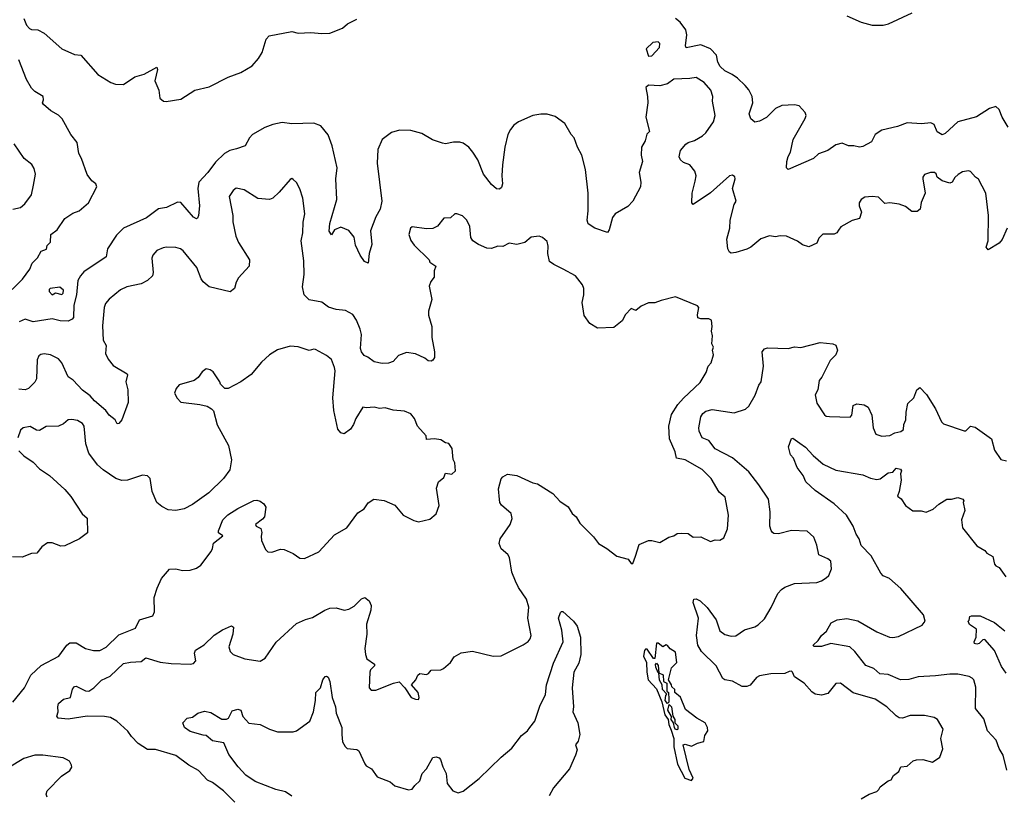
# Model space of a CAD drawing. Extents: x 1690054 to 1842981, y 782881 to 914114.
# Tile 497 of 656: x 1815390 to 1821598, y 800718 to 805610. Entities that reach past the tile are written whole.
import ezdxf

# ---------------------------------------------------------------- set-up
doc = ezdxf.new("R2010")
doc.units = 0

msp = doc.modelspace()

# ---------------------------------------------------------------- linework, layer by layer
at = {"layer": '0CON10XD'}
for points in [[(1820605, 805633.3), (1820695, 805593.8), (1820765, 805576.2), (1820835, 805576.2), (1820867.3, 805582.7), (1821016.8, 805653.2)], [(1815415, 805617.5), (1815432.5, 805575), (1815452.5, 805555), (1815465, 805548.8), (1815505, 805546), (1815544.6, 805524.6), (1815655, 805426.7), (1815735, 805390), (1815775, 805386.7), (1815883.2, 805263.2), (1815964.4, 805214.4), (1815993.6, 805203.6), (1816045, 805200.8), (1816115, 805250), (1816175, 805266.7), (1816255, 805310), (1816258.8, 805295), (1816242.5, 805225), (1816266.1, 805166.1), (1816273.8, 805113.8), (1816296.7, 805096.7), (1816314, 805094), (1816405, 805108.6), (1816494, 805165), (1816585, 805187.3), (1816705, 805246.9), (1816785, 805276.4), (1816855, 805319.5), (1816895, 805365.6), (1816917.6, 805402.4), (1816943.2, 805486.8), (1816962.9, 805507.1), (1817105, 805535.6), (1817145, 805524.4), (1817225, 805529.2), (1817295, 805522.5), (1817345, 805525.8), (1817425, 805556.7), (1817455.9, 805584.1), (1817515, 805613.8)], [(1820826.6, 804913.4), (1820783.3, 804885), (1820761.1, 804838.9), (1820705, 804810.6), (1820685, 804805.6), (1820650, 804815), (1820615, 804814.4), (1820575, 804830.6), (1820535, 804821.5), (1820485, 804783.8), (1820425.9, 804764.1), (1820395, 804733.3), (1820234.3, 804664.3), (1820224.4, 804674.4), (1820226.9, 804715), (1820234.1, 804745.9), (1820249.2, 804775), (1820266.7, 804855), (1820343.1, 804986.9), (1820349.5, 805005), (1820343.1, 805025), (1820305, 805066.9), (1820275, 805072.4), (1820195, 805069.2), (1820155, 805050), (1820098.1, 804991.9), (1820055, 804969.4), (1820024.2, 804964.2), (1819998.8, 804985), (1819990, 805015), (1820011.3, 805085), (1820007.2, 805125), (1819987, 805167), (1819964, 805194), (1819915, 805241.1), (1819881.5, 805265), (1819835, 805287.1), (1819805.6, 805315), (1819791.1, 805341.1), (1819782.9, 805385), (1819745, 805425.3), (1819685, 805451.2), (1819592.7, 805432.7), (1819588.6, 805445), (1819596.3, 805515), (1819589.7, 805545), (1819555, 805594.6), (1819525, 805617.1)], [(1819355, 805380), (1819375, 805382.5), (1819423.8, 805435), (1819425, 805460), (1819415, 805470), (1819382.5, 805465), (1819340, 805425), (1819355, 805380)], [(1815342.1, 803907.9), (1815406.4, 803973.6), (1815452.8, 804037.2), (1815469.4, 804075), (1815502, 804108), (1815525, 804148.8), (1815558.3, 804161.7), (1815563.3, 804185), (1815585, 804207.5), (1815586.7, 804255), (1815625, 804283.3), (1815673.8, 804355), (1815725, 804389.2), (1815765, 804404.3), (1815824.2, 804455), (1815875.6, 804555.6), (1815869.2, 804575), (1815843.8, 804593.8), (1815815, 804633.8), (1815779.2, 804735), (1815762.7, 804765), (1815751.6, 804835), (1815711.7, 804885), (1815658, 804985), (1815635, 805008.2), (1815586, 805035), (1815540, 805075), (1815533.8, 805085), (1815540, 805105), (1815536.7, 805125), (1815485, 805156.7), (1815465, 805177.5), (1815433.2, 805233.2), (1815385, 805356.7)], [(1821615.5, 804294.5), (1821585, 804223.3), (1821565, 804201.2), (1821495, 804157.5), (1821484, 804175), (1821496, 804215), (1821497.5, 804375), (1821480.6, 804515), (1821435, 804603.3), (1821416.1, 804616.1), (1821385, 804652.5), (1821373, 804657), (1821335, 804650), (1821307.7, 804632.3), (1821286.2, 804615), (1821270, 804585), (1821255, 804578.8), (1821205, 804592.5), (1821175, 804617.5), (1821167.5, 804637.5), (1821156.7, 804646.7), (1821133.4, 804646.6), (1821095, 804634), (1821083.5, 804616.5), (1821083.1, 804605), (1821098.6, 804515), (1821074.3, 804455.7), (1821068.1, 804415), (1821049.4, 804400.6), (1821015, 804400.9), (1820975, 804431.5), (1820935, 804446.9), (1820875, 804455.5), (1820845, 804450.9), (1820805, 804489.4), (1820765, 804495.6), (1820719.4, 804490.6), (1820694.3, 804475.7), (1820682, 804455), (1820682.5, 804435), (1820697.5, 804395), (1820685, 804356.2), (1820637.6, 804342.4), (1820567.7, 804302.3), (1820552.5, 804282.5), (1820541.2, 804265), (1820525, 804256), (1820453.9, 804256.1), (1820427.7, 804232.3), (1820415, 804200), (1820365, 804176.7), (1820325, 804190), (1820292.9, 804212.9), (1820225, 804244.4), (1820185, 804246.7), (1820155, 804240.6), (1820117.5, 804247.5), (1820062.2, 804227.8), (1819999.2, 804175), (1819975, 804162.5), (1819905, 804140.8), (1819875, 804138), (1819864.4, 804144.4), (1819854.4, 804164.4), (1819848.6, 804225), (1819868.1, 804295), (1819869.4, 804345), (1819893.8, 804445), (1819907.5, 804465), (1819883.8, 804545), (1819901.2, 804605), (1819899.5, 804619.5), (1819885, 804630), (1819866, 804624), (1819745, 804516.9), (1819635, 804443.3), (1819626.7, 804455), (1819630, 804515), (1819648.3, 804591.7), (1819654.2, 804625), (1819646.2, 804655), (1819615, 804693.3), (1819575, 804710), (1819556.7, 804725), (1819548.8, 804745), (1819551.2, 804765), (1819556.7, 804785), (1819588.8, 804825), (1819605, 804836), (1819645, 804848), (1819695, 804877.5), (1819715, 804896.2), (1819764, 804965), (1819774, 805005), (1819758.8, 805095), (1819760, 805125), (1819746.9, 805165), (1819705, 805214.2), (1819654.3, 805245.7), (1819615, 805238.8), (1819515, 805235.6), (1819475, 805205.8), (1819425, 805192.5), (1819355, 805196.7), (1819337, 805183), (1819348.8, 805125), (1819350, 805085), (1819338, 804995), (1819360, 804905), (1819343.3, 804886.7), (1819333.3, 804845), (1819310, 804805), (1819308, 804755), (1819316, 804715), (1819295.8, 804645), (1819305.7, 804585), (1819304.3, 804555.7), (1819255.6, 804464.4), (1819225, 804432), (1819144, 804385), (1819128.3, 804361.7), (1819106.7, 804285), (1819095, 804267.5), (1819015, 804293.8), (1818975, 804321.2), (1818967.1, 804345), (1818974, 804405), (1818973.1, 804515), (1818956.2, 804665), (1818934.5, 804755), (1818907.1, 804805), (1818886.5, 804865), (1818866.6, 804886.6), (1818825.9, 804955.9), (1818765, 804998.8), (1818715, 805014.6), (1818675, 805014.6), (1818625, 805004.6), (1818534.7, 804965.3), (1818505, 804944.3), (1818483.4, 804916.6), (1818468.2, 804885), (1818448.2, 804805), (1818434.6, 804694.6), (1818430, 804625), (1818433.8, 804575), (1818427.7, 804552.3)], [(1821621.1, 804931.1), (1821584.5, 804995), (1821565, 805044), (1821545, 805062.5), (1821505, 805049.5), (1821422.5, 804997.5), (1821305, 804965.9), (1821225, 804892.2), (1821205, 804884.3), (1821175, 804902.9), (1821155, 804948.6), (1821135, 804960), (1821075, 804952.5), (1820985, 804959.8), (1820925, 804935.3), (1820826.6, 804913.4)], [(1818427.7, 804552.3), (1818415, 804540), (1818395, 804542), (1818365, 804570), (1818314.4, 804635), (1818277.5, 804725), (1818246.7, 804775), (1818220.8, 804805), (1818185, 804830.8), (1818165, 804837.5), (1818125, 804837.5), (1818075, 804827.5), (1818055, 804831.4), (1817992.6, 804852.6), (1817925, 804892.7), (1817855, 804910.9), (1817785, 804913.5), (1817735, 804898.9), (1817675.6, 804855), (1817648.3, 804791.7), (1817643.1, 804705), (1817672.9, 804465), (1817663.1, 804415), (1817634.4, 804365.6), (1817602.4, 804277.6), (1817609.1, 804190.9), (1817593.3, 804135), (1817586.4, 804073.6), (1817564.7, 804084.7), (1817535.5, 804125), (1817507.3, 804187.3), (1817499, 804239), (1817465, 804280), (1817415, 804300.5), (1817374.3, 804285), (1817355, 804252.9), (1817340, 804275), (1817344.6, 804325), (1817389.1, 804475), (1817382.2, 804605), (1817390.7, 804675), (1817360.5, 804815), (1817335, 804884), (1817289.4, 804939.4), (1817245, 804956.7), (1817105, 804952.2), (1817045, 804960.7), (1816985, 804949.7), (1816935, 804930), (1816857.5, 804885), (1816838.1, 804865), (1816811.4, 804815), (1816755.8, 804795.8), (1816714.6, 804785.4), (1816680.8, 804765), (1816625, 804711.9), (1816575, 804645.6), (1816518.9, 804585), (1816512.7, 804545), (1816524.3, 804435), (1816518.1, 804375), (1816511.2, 804358.8), (1816505, 804354), (1816485, 804364.3), (1816405.7, 804455.7), (1816385, 804458.7), (1816315, 804426.2), (1816265, 804415.9), (1816189.1, 804360.9), (1816043.3, 804295), (1815999.1, 804250.9), (1815943.1, 804165), (1815934, 804115), (1815795, 804018.6), (1815773.5, 803995), (1815756.2, 803963.8), (1815748.2, 803875), (1815731.4, 803808.6), (1815728.3, 803731.7), (1815719.8, 803720.2), (1815695, 803708.9), (1815645, 803711.1), (1815595, 803721.9), (1815475, 803704.3), (1815425, 803721.2), (1815386.1, 803703.9)], [(1815346.2, 804413.8), (1815393.8, 804425), (1815422.6, 804447.4), (1815464.3, 804505), (1815476.7, 804565), (1815490, 804635), (1815481.7, 804671.7), (1815466.4, 804696.4), (1815417.5, 804735), (1815355, 804827.5)], [(1816668.1, 801761.9), (1816725, 801786.2), (1816738.8, 801778.8), (1816733.8, 801735), (1816708, 801655), (1816716.2, 801625), (1816735, 801606.2), (1816808.3, 801578.3), (1816905, 801564), (1816938.3, 801581.7), (1817007.5, 801682.5), (1817135, 801801.4), (1817192.6, 801827.4), (1817235, 801839.1), (1817314.1, 801885.9), (1817345, 801897.8), (1817385, 801901.1), (1817435, 801885.7), (1817465, 801891.1), (1817499.2, 801910.8), (1817545, 801957.5), (1817565.6, 801965.6), (1817594, 801945), (1817605.5, 801915.5), (1817603.3, 801885), (1817576.7, 801796.7), (1817579.5, 801735), (1817565.9, 801644.1), (1817569.2, 801605), (1817578.8, 801578.8), (1817627.5, 801545), (1817627.5, 801535), (1817602, 801508), (1817596.4, 801493.6), (1817593.9, 801396.1), (1817605, 801380), (1817635, 801380), (1817745.9, 801424.1), (1817783, 801433), (1817817.5, 801395), (1817857.5, 801335), (1817885, 801323.3), (1817905, 801322.5), (1817908.8, 801335), (1817901.2, 801365), (1817860, 801415), (1817887.5, 801445), (1817900, 801475), (1817912.5, 801485), (1817955, 801480), (1817967.5, 801485), (1817985, 801506.2), (1818045, 801510), (1818062.4, 801517.6), (1818105.5, 801554.5), (1818129.1, 801590.9), (1818173.2, 801616.8), (1818245, 801627.5), (1818375, 801596), (1818425, 801598), (1818565, 801666.2), (1818595, 801686.7), (1818609.2, 801705), (1818614.2, 801725), (1818594.6, 801835), (1818598.9, 801905), (1818586.2, 801955), (1818535, 802028.1), (1818515, 802067.5), (1818491.8, 802125), (1818478.5, 802218.5), (1818467.1, 802237.1), (1818425, 802272), (1818413.3, 802305), (1818419.4, 802335), (1818482.9, 802425), (1818494.1, 802464.1), (1818488, 802495), (1818428.3, 802548.3), (1818416.7, 802565), (1818414.1, 802584.1), (1818409.5, 802650.5), (1818426.1, 802713.9), (1818435, 802726.7), (1818465, 802743.3), (1818525, 802735.7), (1818625, 802688.8), (1818655, 802682), (1818751.7, 802621.7), (1818795, 802572), (1818847.6, 802537.6), (1818872.5, 802495), (1818898.8, 802475), (1818921.4, 802435), (1819007.4, 802347.4), (1819039.2, 802305), (1819091.2, 802275), (1819155, 802226.7), (1819226.1, 802206.1), (1819245, 802180), (1819255, 802180), (1819272, 802225), (1819295, 802300), (1819355, 802324.2), (1819375, 802325.7), (1819425, 802311.9), (1819483.6, 802346.4), (1819515, 802354.4), (1819535, 802368), (1819565, 802370), (1819605, 802368), (1819635, 802345.6), (1819685, 802347.5), (1819745, 802319.2), (1819775, 802328.8), (1819805, 802326.7), (1819828.8, 802341.2), (1819852.3, 802397.7), (1819859.4, 802485), (1819837.9, 802597.9), (1819800.6, 802630.6), (1819749.4, 802715), (1819692.9, 802772.9), (1819585, 802833.3), (1819532, 802845), (1819522.9, 802885), (1819487, 802967), (1819482.9, 803045), (1819499.9, 803120.1), (1819538.4, 803181.6), (1819575, 803222.2), (1819679.4, 803320.6), (1819718, 803385), (1819731.2, 803425), (1819750, 803445), (1819763.8, 803495), (1819758.8, 803525), (1819763.3, 803545), (1819753.8, 803565), (1819758.8, 803615), (1819752, 803645), (1819756.2, 803675), (1819752.5, 803715), (1819735, 803723.3), (1819685, 803723.8), (1819665, 803730), (1819662.7, 803747.3), (1819672.5, 803795), (1819662.5, 803805), (1819525, 803861.2), (1819435, 803839.2), (1819395, 803822.9), (1819355, 803824), (1819307.5, 803802.5), (1819275, 803776), (1819245, 803787.5), (1819208.7, 803751.3), (1819188.9, 803711.1), (1819135, 803668), (1819032.5, 803665), (1818985, 803693.8), (1818948, 803745), (1818935.8, 803825), (1818945.7, 803875), (1818945.8, 803915), (1818938.3, 803938.3), (1818894.4, 803995), (1818817.1, 804037.1), (1818756.7, 804065), (1818731.2, 804085), (1818720, 804135), (1818721.7, 804181.7), (1818715, 804210), (1818686.1, 804236.1), (1818665, 804243.8), (1818615, 804237.5), (1818575.3, 804204.7), (1818525, 804191.9), (1818475, 804200), (1818435, 804180), (1818405, 804180.5), (1818365, 804166.2), (1818335, 804169.6), (1818281.7, 804191.7), (1818247.5, 804215), (1818234.3, 804235), (1818227.5, 804305), (1818208.8, 804345), (1818182.3, 804372.3), (1818145, 804386.2), (1818134.2, 804385.8), (1818105, 804360), (1818065, 804357.5), (1818025, 804306.7), (1817995, 804293.3), (1817955, 804291.2), (1817865, 804302.5), (1817853.3, 804295), (1817844.2, 804255.8), (1817855, 804216.7), (1817877.3, 804187.3), (1817972.5, 804095), (1817975, 804080), (1818012.5, 804055), (1818003.9, 804026.1), (1818003.3, 803985), (1817981.7, 803958.3), (1817971.7, 803928.3), (1817989.2, 803845), (1817968.3, 803771.7), (1817967, 803747), (1817989.2, 803675), (1817988.1, 803605), (1818005.6, 803515), (1818005, 803480), (1817995, 803461.2), (1817985, 803456.2), (1817965, 803458.8), (1817945, 803475.8), (1817885, 803502.2), (1817828.8, 803511.2), (1817778, 803492), (1817745, 803452.9), (1817715, 803443.3), (1817675, 803441.9), (1817625, 803452.5), (1817585, 803481.4), (1817561.2, 803491.2), (1817544.4, 803514.4), (1817539.2, 803535), (1817544, 803625), (1817537, 803657), (1817512.9, 803715), (1817489.8, 803749.8), (1817445, 803774.6), (1817385, 803781.5), (1817337.3, 803797.3), (1817295, 803827.3), (1817215, 803842.7), (1817182.7, 803875), (1817173.2, 803925), (1817183.6, 804003.6), (1817181.3, 804088.7), (1817165.3, 804215), (1817173.9, 804266.1), (1817177.4, 804332.6), (1817188.1, 804385), (1817174.4, 804484.4), (1817155, 804543.3), (1817135, 804582.5), (1817115, 804602.5), (1817105, 804607.5), (1817095, 804602.5), (1817025, 804521.2), (1816986.2, 804485), (1816965, 804476), (1816891.7, 804481.7), (1816805, 804535.8), (1816753.8, 804546.2), (1816735, 804532.5), (1816711.1, 804495), (1816734.5, 804375), (1816734.6, 804334.6), (1816752.9, 804245), (1816768.6, 804205), (1816839.4, 804095), (1816835.7, 804055), (1816768.3, 803981.7), (1816754.2, 803955), (1816744, 803915), (1816716.8, 803893.2), (1816585, 803925.8), (1816545.5, 803955.5), (1816534.5, 803975), (1816506.7, 804046.7), (1816421.3, 804151.3), (1816404.3, 804164.3), (1816375, 804172.9), (1816315.9, 804175.9), (1816295, 804171.2), (1816255, 804153.3), (1816230, 804125), (1816223.8, 804105), (1816231.4, 804015), (1816228, 803995), (1816195.3, 803964.7), (1816155, 803943.1), (1816065.5, 803924.5), (1816024.6, 803905.4), (1815953.4, 803846.6), (1815930.7, 803819.3), (1815921.5, 803795), (1815911.7, 803678.3), (1815915, 803587.5), (1815934.6, 803555), (1815931.5, 803505), (1815948.5, 803468.5), (1815978.8, 803428.8), (1816066.3, 803376.3), (1816068.9, 803368.9), (1816058.2, 803325), (1816071.3, 803275), (1816074.5, 803195), (1816034.2, 803085), (1816015, 803063.3), (1816005, 803061.2), (1815991.9, 803085), (1815954.6, 803114.6), (1815932, 803145), (1815860.4, 803205), (1815835, 803237.1), (1815785, 803273.8), (1815726.1, 803336.1), (1815696.1, 803356.1), (1815655, 803445.6), (1815635, 803470), (1815585, 803495.8), (1815545, 803502), (1815522.7, 803497.3), (1815511.2, 803488.8), (1815499.2, 803465), (1815495.7, 803344.3), (1815485, 803322.5), (1815445.6, 803284.4), (1815425, 803275.8), (1815385, 803280)], [(1815595, 803874.4), (1815615, 803886), (1815655, 803876.7), (1815664.4, 803885), (1815665, 803903.3), (1815643.6, 803923.6), (1815582.5, 803915), (1815575, 803907.5), (1815574.5, 803895), (1815595, 803874.4)], [(1815345.5, 801304.5), (1815420, 801395), (1815459.2, 801475), (1815524.7, 801535.3), (1815636.9, 801595), (1815686, 801665), (1815705, 801680), (1815745, 801680), (1815804, 801644), (1815855, 801630.5), (1815895, 801630.6), (1815935, 801652.5), (1816015, 801728.9), (1816118.9, 801771.1), (1816146, 801824), (1816229.5, 801850.5), (1816238.8, 801875), (1816238, 801965), (1816256, 802025), (1816283.8, 802085), (1816335, 802143.3), (1816375, 802146.7), (1816416.4, 802136.4), (1816465, 802136.7), (1816505, 802150), (1816531.7, 802168.3), (1816596, 802255), (1816606, 802275), (1816611.2, 802308.8), (1816670, 802355), (1816643.6, 802373.6), (1816643.3, 802385), (1816671.2, 802455), (1816702.7, 802487.3), (1816765, 802526.7), (1816865, 802576.7), (1816885, 802580), (1816905, 802572.5), (1816930, 802555), (1816942.5, 802535), (1816933.8, 802475), (1816921.4, 802458.6), (1816877.5, 802425), (1816880, 802415), (1816910.7, 802400.7), (1816915.8, 802375), (1816912.3, 802352.3), (1816914.2, 802324.2), (1816938.8, 802268.8), (1816954.1, 802254.1), (1816979.5, 802250.5), (1817035, 802270), (1817058.3, 802268.3), (1817115, 802243.3), (1817155, 802213.3), (1817185, 802211.2), (1817275.8, 802254.2), (1817375, 802360), (1817452.5, 802405), (1817520.7, 802499.3), (1817562.5, 802525), (1817587, 802563), (1817623.6, 802586.4), (1817687, 802577), (1817755, 802547.5), (1817807.5, 802485), (1817875, 802450), (1817905, 802443.3), (1817975, 802460), (1818015, 802492.5), (1818033.8, 802545), (1818017.5, 802655), (1818030, 802695), (1818065, 802722.5), (1818075, 802750), (1818115, 802742.5), (1818137.5, 802765), (1818133.8, 802815), (1818123.3, 802835), (1818117.5, 802905), (1818096.4, 802936.4), (1818075, 802940), (1818045, 802960), (1818005, 802966.2), (1817955, 802962.5), (1817952.5, 802985), (1817897.5, 803045), (1817880, 803095), (1817855, 803123.8), (1817815, 803140), (1817745, 803146.2), (1817695, 803162.5), (1817658.3, 803158.3), (1817623.9, 803166.1), (1817575, 803161.2), (1817553.8, 803165), (1817508.5, 803095), (1817494.4, 803055.6), (1817475, 803026.7), (1817435, 802996.7), (1817415, 803003.8), (1817395, 803027.5), (1817370.8, 803145), (1817364.4, 803225), (1817377.8, 803395), (1817374.4, 803415), (1817355.4, 803465.4), (1817325, 803492), (1817255, 803529.2), (1817245, 803532), (1817215, 803524), (1817145, 803546.7), (1817095, 803550), (1817015, 803526.7), (1816964.1, 803495.9), (1816915, 803450), (1816848.3, 803371.7), (1816784.1, 803325.9), (1816705, 803282.5), (1816683, 803283), (1816655, 803310), (1816652.5, 803325), (1816609.3, 803389.3), (1816591.7, 803401.7), (1816565, 803407.5), (1816540.7, 803389.3), (1816515, 803352.5), (1816490, 803335), (1816395, 803306.7), (1816376.4, 803283.6), (1816366.7, 803255), (1816381.7, 803221.7), (1816405, 803196.7), (1816525, 803183.3), (1816571.7, 803171.7), (1816600, 803155), (1816611.7, 803141.7), (1816633.8, 803055), (1816706, 802925), (1816726.1, 802833.9), (1816715, 802770), (1816673.9, 802716.1), (1816583.3, 802625), (1816478.8, 802551.2), (1816427.5, 802525), (1816373.6, 802513.6), (1816325, 802518.8), (1816285, 802538.8), (1816254.2, 802564.2), (1816224.3, 802634.3), (1816213.3, 802715), (1816195, 802733.3), (1816165, 802736), (1816070, 802705), (1816034.1, 802704.1), (1815996, 802716), (1815915, 802771.4), (1815881.2, 802801.2), (1815826.5, 802875), (1815806.5, 802935), (1815795.8, 803045), (1815785, 803062), (1815755, 803080.8), (1815717.9, 803087.9), (1815695, 803085.8), (1815665, 803060), (1815635, 803046), (1815555.9, 803044.1), (1815515, 803018), (1815495, 803020), (1815455, 803042.9), (1815412.5, 803035), (1815395, 803021.2), (1815377.7, 802972.3)], [(1820695.5, 800694.5), (1820746.7, 800725), (1820795, 800740.6), (1820806.4, 800753.6), (1820815, 800770), (1820865, 800808.8), (1820883.9, 800816.1), (1820898.3, 800841.7), (1820933, 800867), (1820945, 800897.5), (1820985, 800902), (1821024.2, 800935.8), (1821045, 800942), (1821085, 800944), (1821145, 800926.7), (1821191.7, 800958.3), (1821209.5, 801010.5), (1821198.6, 801075), (1821212.2, 801135), (1821175.6, 801195.6), (1821155, 801208.8), (1821095, 801220), (1821005, 801221.2), (1820956.1, 801203.9), (1820935, 801206), (1820915, 801218), (1820858, 801275), (1820784.6, 801324.6), (1820644.6, 801364.6), (1820565, 801424.2), (1820535, 801422), (1820485, 801360), (1820445, 801350), (1820405, 801356), (1820385, 801370), (1820335.8, 801425), (1820275.5, 801465.5), (1820262, 801495), (1820255, 801500.8), (1820242, 801498), (1820215, 801486.4), (1820125, 801484.5), (1820055, 801470.8), (1820035, 801461.2), (1819995, 801413.3), (1819975, 801403.8), (1819945, 801403.8), (1819885, 801436.7), (1819836.6, 801446.6), (1819822.5, 801455), (1819781.8, 801535), (1819687.7, 801625), (1819665.4, 801665), (1819657.9, 801725), (1819670.4, 801835), (1819636.7, 801933.3), (1819640, 801955), (1819655, 801956.2), (1819680, 801945), (1819725, 801902), (1819780.6, 801825), (1819805, 801754), (1819835, 801732.5), (1819875, 801721.4), (1819905, 801724.3), (1819959.5, 801760.5), (1820025, 801780.6), (1820045, 801792.5), (1820085, 801831.2), (1820127.3, 801902.7), (1820170.3, 801989.7), (1820193.3, 802016.7), (1820215, 802031.1), (1820275, 802052.5), (1820415, 802060.8), (1820445, 802070), (1820475, 802088.8), (1820491.2, 802105), (1820508, 802145), (1820503.6, 802193.6), (1820485, 802208.8), (1820427.5, 802235), (1820416.2, 802295), (1820396.2, 802345), (1820355, 802383.3), (1820255, 802388.8), (1820175, 802367.5), (1820145, 802369.2), (1820136.2, 802375), (1820126.9, 802386.9), (1820119.4, 802415), (1820122, 802505), (1820112, 802585), (1820050.5, 802675), (1819986.9, 802756.9), (1819885, 802846.9), (1819775, 802903.3), (1819735, 802956), (1819692.4, 802972.4), (1819674.6, 803014.6), (1819671.5, 803035), (1819684.4, 803105), (1819696.5, 803125), (1819715, 803140), (1819755, 803150.7), (1819895, 803130.6), (1819965, 803153.1), (1819987.8, 803172.2), (1820028, 803242), (1820050, 803305), (1820064.4, 803325.6), (1820080, 803425), (1820070.6, 803515), (1820085, 803534), (1820105, 803540), (1820235, 803536), (1820275, 803546), (1820315, 803542.5), (1820435.9, 803574.1), (1820515.8, 803565.8), (1820535, 803556.7), (1820546.2, 803525), (1820536, 803495), (1820500.3, 803459.7), (1820447.1, 803355), (1820431.4, 803335), (1820421.4, 803275), (1820406.1, 803243.9), (1820415, 803190), (1820465, 803116.7), (1820475, 803108.8), (1820495, 803106)], [(1820495, 803106), (1820625, 803102), (1820635.7, 803115), (1820645, 803176), (1820667.7, 803187.7), (1820715, 803181.4), (1820739.4, 803165), (1820762.9, 803115), (1820771.5, 803035), (1820788, 802995), (1820825, 802981.9), (1820875, 802987.1), (1820906.7, 803003.3), (1820945, 803012), (1820961.8, 803025), (1820964.4, 803055.6), (1820977.5, 803085), (1820978.6, 803135), (1820990.5, 803189.5), (1821028, 803225), (1821045.8, 803274.2), (1821065, 803290), (1821108.1, 803245), (1821163.5, 803155), (1821202.6, 803072.6), (1821215, 803060), (1821345, 803016.2), (1821355, 803016.7), (1821385, 803046), (1821415, 803040), (1821516.7, 802965), (1821536, 802895), (1821575, 802836.2), (1821611.7, 802828.3)], [(1821613.6, 800876.4), (1821590, 800970), (1821565, 801013.3), (1821545.8, 801065), (1821491.4, 801125), (1821469.7, 801199.7), (1821416, 801265), (1821419.1, 801399.1), (1821405.6, 801445), (1821395, 801457.1), (1821377, 801467), (1821305, 801482), (1821255, 801482.7), (1821165, 801470.4), (1821055.6, 801465.6), (1820995, 801447.3), (1820943.6, 801446.4), (1820865, 801479.6), (1820814, 801484), (1820775, 801517.1), (1820725, 801536.9), (1820655.6, 801625), (1820623.8, 801653.8), (1820505, 801675.3), (1820445, 801656.4), (1820396.7, 801656.7), (1820393.3, 801665), (1820425, 801693.8), (1820444.5, 801725.5), (1820476.9, 801753.1), (1820505.5, 801804.5), (1820545, 801824.4), (1820605, 801832.2), (1820675, 801817.8), (1820795, 801748.5), (1820874.7, 801714.7), (1820895, 801712.1), (1820931.1, 801718.9), (1821080.2, 801789.8), (1821098.2, 801815), (1821088.2, 801855), (1820945, 802021.8), (1820874.3, 802084.3), (1820835, 802101.5), (1820818.8, 802118.8), (1820758.4, 802228.4), (1820695, 802294), (1820682.2, 802335), (1820663.5, 802365), (1820644.5, 802414.5), (1820602.5, 802485), (1820525, 802555.6), (1820405, 802640.8), (1820345.7, 802695.7), (1820330, 802735), (1820291.4, 802785), (1820268, 802845), (1820250, 802865), (1820236.2, 802915), (1820255, 802967.5), (1820265, 802970), (1820308.9, 802938.9), (1820345, 802914.4), (1820391.7, 802861.7), (1820455.4, 802805.4), (1820535, 802769.2), (1820705, 802738), (1820755, 802716.9), (1820795, 802709.5), (1820815.4, 802714.6), (1820865, 802751.4), (1820894.1, 802755.9), (1820915, 802780), (1820942.5, 802775), (1820950, 802765), (1820943.3, 802745), (1820947.8, 802705), (1820935.6, 802634.4), (1820923.8, 802605), (1820946.9, 802586.9), (1820975.8, 802545.8), (1821021.9, 802511.9), (1821072.9, 802512.9), (1821105, 802502.9), (1821148.5, 802521.5), (1821185.7, 802554.3), (1821235, 802586.2), (1821265, 802586), (1821305, 802596.2), (1821336.1, 802586.1), (1821342.5, 802575), (1821337.5, 802565), (1821349.2, 802515), (1821327.5, 802455), (1821333.8, 802405), (1821425, 802291.2), (1821475, 802260.8), (1821488, 802245), (1821525, 802223.8), (1821535.9, 802175.9), (1821543.8, 802165), (1821565, 802153.8), (1821608, 802095)], [(1815385, 802890), (1815415, 802858.8), (1815475, 802818.8), (1815515, 802776.2), (1815576.7, 802735), (1815675, 802646.2), (1815711.7, 802601.7), (1815782.7, 802492.7), (1815815.9, 802465.9), (1815817, 802373), (1815767.5, 802335), (1815675, 802291.2), (1815649.3, 802289.3), (1815595, 802310), (1815565, 802309.2), (1815530, 802285), (1815497.5, 802245), (1815465, 802242.5), (1815405, 802219.7), (1815345, 802222.4)], [(1817105, 800713.1), (1817065, 800740), (1817005, 800754.4), (1816875, 800804.4), (1816815, 800844.2), (1816766.3, 800896.3), (1816708, 800975), (1816677.5, 801047.5), (1816605, 801061.4), (1816565, 801093.8), (1816547, 801097), (1816465, 801120.8), (1816429.2, 801145), (1816417.5, 801175), (1816445, 801203.3), (1816479.5, 801210.5), (1816512.5, 801235), (1816555, 801249.2), (1816595, 801240), (1816665, 801198.1), (1816693, 801197), (1816705.8, 801205), (1816730.4, 801249.6), (1816765, 801260), (1816783.3, 801255), (1816796, 801215), (1816835, 801173.3), (1816905, 801164), (1816964.4, 801134.4), (1817015, 801117.5), (1817113, 801117), (1817135, 801124.2), (1817218.1, 801185), (1817242.9, 801245), (1817255.6, 801315), (1817257.5, 801365), (1817286.2, 801395), (1817302, 801445), (1817315, 801466.7), (1817325, 801470), (1817335, 801462.5), (1817345.7, 801435), (1817359.4, 801335), (1817380.8, 801275), (1817385.8, 801235), (1817420.6, 801145), (1817421.7, 801101.7), (1817424.3, 801054.3), (1817441.2, 801025), (1817455, 801013.8), (1817515, 801006.2), (1817528.3, 800998.3), (1817565, 800916.2), (1817575, 800904), (1817608.8, 800885), (1817643.8, 800835), (1817725, 800802), (1817755, 800777.5), (1817842.1, 800752.1), (1817864.5, 800755.5), (1817880.4, 800779.6), (1817911.7, 800808.3), (1817927.8, 800855), (1817954.4, 800885), (1817994.5, 800955.5), (1818015, 800960), (1818033.6, 800953.6), (1818043.6, 800943.6), (1818056.8, 800896.8), (1818078.9, 800855), (1818085, 800792.5), (1818120, 800745), (1818155, 800733.8), (1818185, 800743.8), (1818287.2, 800822.8), (1818425, 800958.5), (1818492.5, 801015), (1818554.7, 801095.3), (1818592.5, 801125), (1818606.9, 801145), (1818637.5, 801185), (1818670.1, 801279.9), (1818705.9, 801354.1), (1818710.4, 801415), (1818755, 801551.2), (1818815.7, 801685), (1818808.5, 801758.5), (1818788, 801835), (1818799.3, 801870.7), (1818805, 801877.5), (1818815, 801876.7), (1818881.2, 801815), (1818905, 801783.8), (1818925.5, 801715), (1818926.9, 801605), (1818915, 801551.2), (1818883.3, 801495), (1818872.5, 801395), (1818881.9, 801275), (1818878, 801245), (1818909.2, 801175), (1818921.2, 801101.2), (1818911.7, 801058.3), (1818893.6, 801035), (1818903.6, 801005), (1818895, 800970), (1818857.1, 800885), (1818755.7, 800765), (1818728.6, 800715)], [(1821608.5, 801488.5), (1821580, 801530), (1821535, 801631.2), (1821475, 801700), (1821461.7, 801698.3), (1821440, 801675), (1821425, 801670), (1821410, 801675), (1821407.5, 801685), (1821420, 801715), (1821422.5, 801765), (1821377.5, 801795), (1821370, 801815), (1821377, 801823), (1821380, 801845), (1821390.7, 801849.3), (1821445, 801848.8), (1821535, 801808), (1821559.1, 801789.1), (1821601.2, 801755)], [(1816745.2, 800675.2), (1816675, 800746.4), (1816605, 800798.6), (1816573.5, 800813.5), (1816517.1, 800875), (1816456.9, 800906.9), (1816375, 800967.7), (1816245, 801005.5), (1816195, 801006.9), (1816137.5, 801045), (1816095, 801087.5), (1816071.2, 801121.2), (1816003.1, 801185), (1815961.7, 801208.3), (1815924.7, 801214.7), (1815815, 801217.4), (1815695, 801197.5), (1815631.9, 801205), (1815623.8, 801216.2), (1815631.9, 801245), (1815629.4, 801275), (1815635, 801296.7), (1815665, 801324), (1815710, 801335), (1815722.7, 801387.3), (1815735, 801403.8), (1815745, 801405.8), (1815805, 801375.8), (1815825, 801374.4), (1815857.5, 801395), (1815905, 801442.9), (1815961.2, 801468.8), (1816045, 801548.6), (1816088.1, 801558.1), (1816155, 801560.8), (1816185, 801584.4), (1816275, 801557.8), (1816345, 801548.9), (1816465, 801544), (1816485, 801548.8), (1816501.2, 801565), (1816492, 801615), (1816497.3, 801632.7), (1816552.6, 801667.4), (1816615, 801728.6), (1816668.1, 801761.9)], [(1819625, 800810), (1819636.1, 800826.1), (1819610.7, 800880.7), (1819573.6, 801036.4), (1819585, 801040), (1819625, 801026.7), (1819663.6, 801046.4), (1819703, 801057), (1819708.8, 801095), (1819727.5, 801125), (1819725.9, 801145.9), (1819712.5, 801175), (1819660, 801205), (1819588.3, 801258.3), (1819556.1, 801336.1), (1819520, 801365), (1819520, 801385), (1819501.7, 801401.7), (1819500, 801415), (1819480, 801445), (1819499.3, 801520.7), (1819532.5, 801555), (1819525, 801621.2), (1819491.9, 801641.9), (1819475, 801663.3), (1819465, 801667.5), (1819445, 801653.3), (1819415, 801676.7), (1819405, 801677.5), (1819395, 801580), (1819385, 801580), (1819345, 801640), (1819335, 801640), (1819328.3, 801631.7), (1819322.5, 801595), (1819342.5, 801555), (1819343.3, 801495), (1819353.3, 801445), (1819405, 801390), (1819438, 801308), (1819456.7, 801225), (1819477.5, 801195), (1819482, 801165), (1819498.3, 801128.3), (1819514, 801075), (1819513.8, 801023.8), (1819537.5, 800915), (1819582.5, 800825), (1819625, 800810)], [(1819475, 801297.5), (1819460, 801315), (1819463, 801347), (1819470, 801355), (1819443.3, 801385), (1819440, 801415), (1819423.6, 801443.6), (1819420, 801490), (1819415, 801490), (1819400, 801525), (1819398.3, 801541.7), (1819405, 801550), (1819416.1, 801536.1), (1819420, 801490), (1819446.4, 801476.4), (1819450, 801435), (1819470, 801425), (1819470, 801375), (1819480, 801365), (1819483.3, 801325), (1819482.5, 801305), (1819475, 801297.5)], [(1819535, 801130), (1819522.5, 801135), (1819517.5, 801145), (1819512.5, 801175), (1819497.5, 801195), (1819500, 801215), (1819476.7, 801255), (1819485, 801290), (1819498.8, 801275), (1819507.5, 801217.5), (1819520, 801195), (1819520, 801175), (1819538.8, 801155), (1819540, 801135), (1819535, 801130)], [(1815563.8, 800705), (1815556.2, 800725), (1815563.8, 800745), (1815652.4, 800837.6), (1815706.7, 800875), (1815717.5, 800895), (1815717, 800907), (1815703, 800933), (1815685, 800942.5), (1815663, 800953), (1815535, 800971.5), (1815485, 800970.5), (1815415, 800948.9), (1815315, 800888.1)]]:
    msp.add_lwpolyline(points, dxfattribs=at)

doc.saveas('drawing.dxf')
